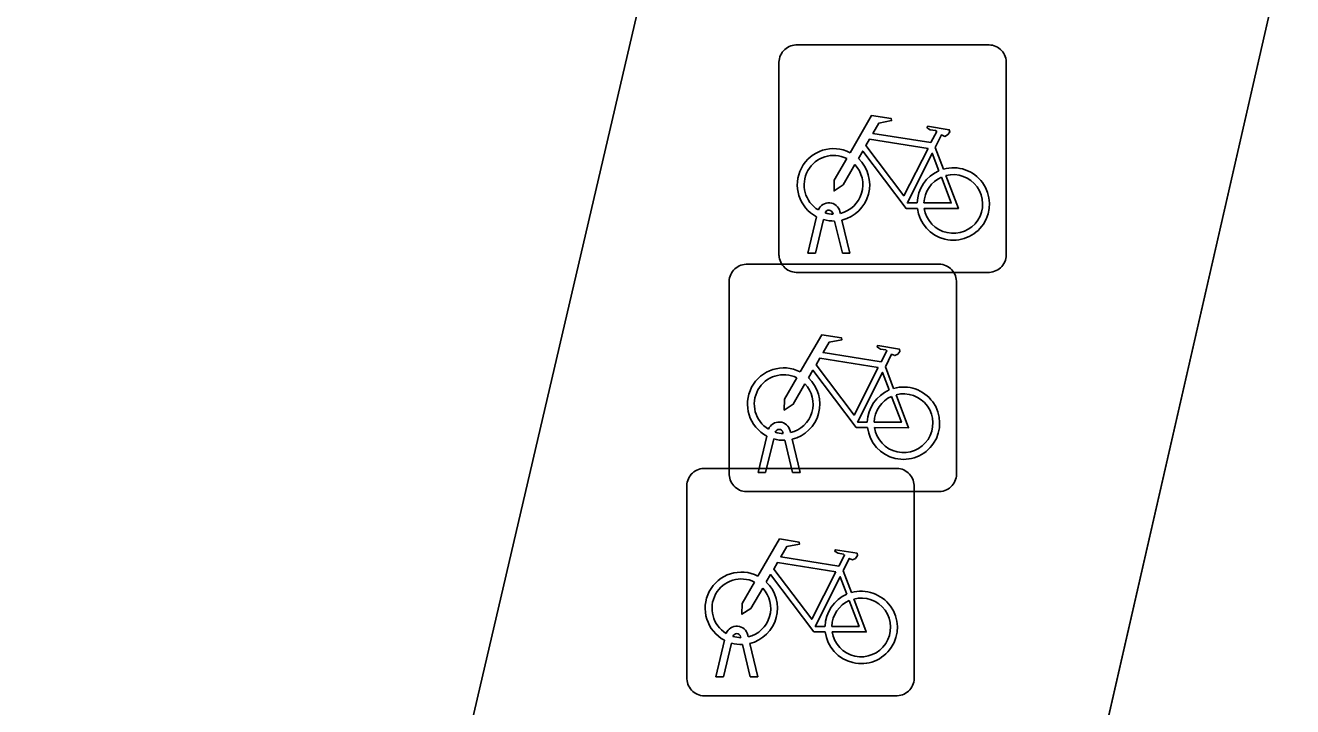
# Model space of a CAD drawing. Extents: x 161087 to 161926, y 382572 to 383873.
# Drawn here: x 161844.99 to 161850.56, y 382647.71 to 382650.7 of the extents above; entities that cross this region are included whole.
import ezdxf

# ---------------------------------------------------------------- set-up
doc = ezdxf.new("R2010")
doc.units = 0
for name, color, linetype in [('IMGEO_Berm_open', 7, 'Continuous'), ('IMGEO_Fietsenrek', 7, 'Continuous'), ('IMGEO_Fietspad_gesloten', 7, 'Continuous'), ('IMGEO_Rijbaan_lokaal_gesloten', 7, 'Continuous')]:
    doc.layers.add(name, color=color, linetype=linetype)

msp = doc.modelspace()

# ---------------------------------------------------------------- linework, layer by layer
at = {"layer": 'IMGEO_Berm_open'}
msp.add_lwpolyline([(161850.47, 382650.785), (161847.831, 382651.388), (161846.012, 382643.59), (161848.667, 382642.936), (161849.151, 382645.025)], close=True, dxfattribs=at)
at = {"layer": 'IMGEO_Fietsenrek'}
for p, q in [((161848.3809, 382650.6135), (161849.2218, 382650.6135)), ((161849.2218, 382650.6135), (161848.3809, 382650.6135)), ((161848.3065, 382649.6889), (161848.3065, 382650.5298)), ((161848.3065, 382650.5298), (161848.3065, 382649.6889)), ((161849.3055, 382650.5391), (161849.3055, 382649.6982)), ((161849.3055, 382649.6982), (161849.3055, 382650.5391)), ((161848.9932, 382650.1632), (161849.0295, 382650.068)), ((161848.4335, 382649.6983), (161848.4718, 382649.8583)), ((161848.5022, 382649.8461), (161848.4669, 382649.6983)), ((161848.5439, 382649.8699), (161848.5429, 382649.8742)), ((161848.585, 382649.6983), (161848.5511, 382649.84)), ((161848.5746, 382649.8814), (161848.5764, 382649.8735)), ((161848.5834, 382649.8443), (161848.6184, 382649.6983)), ((161848.4669, 382649.6983), (161848.4335, 382649.6983)), ((161848.6184, 382649.6983), (161848.585, 382649.6983)), ((161848.1619, 382649.6505), (161849.0028, 382649.6505)), ((161849.0028, 382649.6505), (161848.1619, 382649.6505)), ((161849.2311, 382649.6145), (161848.3902, 382649.6145)), ((161848.3902, 382649.6145), (161849.2311, 382649.6145)), ((161848.0875, 382648.7259), (161848.0875, 382649.5668)), ((161848.0875, 382649.5668), (161848.0875, 382648.7259)), ((161849.0865, 382649.5761), (161849.0865, 382648.7352)), ((161849.0865, 382648.7352), (161849.0865, 382649.5761)), ((161848.7742, 382649.2002), (161848.8105, 382649.105)), ((161848.2145, 382648.7353), (161848.2528, 382648.8953)), ((161848.2832, 382648.8831), (161848.2479, 382648.7353)), ((161848.3249, 382648.9069), (161848.3239, 382648.9112)), ((161848.3556, 382648.9184), (161848.3574, 382648.9105)), ((161848.366, 382648.7353), (161848.3321, 382648.877)), ((161848.3644, 382648.8813), (161848.3994, 382648.7353)), ((161847.9759, 382648.7535), (161848.8168, 382648.7535)), ((161848.8168, 382648.7535), (161847.9759, 382648.7535)), ((161848.2479, 382648.7353), (161848.2145, 382648.7353)), ((161848.3994, 382648.7353), (161848.366, 382648.7353)), ((161847.9015, 382647.8289), (161847.9015, 382648.6698)), ((161847.9015, 382648.6698), (161847.9015, 382647.8289)), ((161848.9005, 382648.6791), (161848.9005, 382647.8382)), ((161848.9005, 382647.8382), (161848.9005, 382648.6791)), ((161849.0121, 382648.6515), (161848.1712, 382648.6515)), ((161848.1712, 382648.6515), (161849.0121, 382648.6515)), ((161848.5882, 382648.3032), (161848.6245, 382648.208)), ((161848.0285, 382647.8383), (161848.0668, 382647.9983)), ((161848.1389, 382648.0099), (161848.1379, 382648.0142)), ((161848.1696, 382648.0214), (161848.1714, 382648.0135)), ((161848.0972, 382647.9861), (161848.0619, 382647.8383)), ((161848.18, 382647.8383), (161848.1461, 382647.98)), ((161848.1784, 382647.9843), (161848.2134, 382647.8383)), ((161848.0619, 382647.8383), (161848.0285, 382647.8383)), ((161848.2134, 382647.8383), (161848.18, 382647.8383)), ((161848.8261, 382647.7545), (161847.9852, 382647.7545)), ((161847.9852, 382647.7545), (161848.8261, 382647.7545))]:
    msp.add_line(p, q, dxfattribs=at)
for points in [[(161848.6191, 382650.1402), (161848.7138, 382650.3037), (161848.8, 382650.2899), (161848.8017, 382650.2812), (161848.7456, 382650.2703), (161848.7194, 382650.225), (161848.9746, 382650.1842)], [(161848.9746, 382650.1842), (161848.9996, 382650.233), (161848.9945, 382650.237), (161848.9713, 382650.2407), (161848.9586, 382650.2482), (161848.9576, 382650.2513), (161848.9598, 382650.2559), (161849.0546, 382650.2408), (161849.0569, 382650.2305), (161849.0475, 382650.2181), (161849.0351, 382650.2117), (161849.0206, 382650.2179), (161848.9932, 382650.1632)], [(161848.9617, 382650.159), (161848.7049, 382650.2), (161848.6882, 382650.1712), (161848.8552, 382649.9509), (161848.9617, 382650.159)], [(161848.6398, 382650.0877), (161848.5882, 382649.9985), (161848.5483, 382649.9725), (161848.5495, 382650.02), (161848.604, 382650.1142)], [(161848.9148, 382649.8955), (161848.8651, 382649.8956), (161848.6744, 382650.1473), (161848.6554, 382650.1145)], [(161849.0097, 382650.061), (161848.9804, 382650.1378), (161848.871, 382649.9197), (161848.9137, 382649.9196)], [(161848.9437, 382649.9195), (161849.0636, 382649.9193), (161849.0204, 382650.0329)], [(161849.0402, 382650.0398), (161849.0952, 382649.8952), (161848.9451, 382649.8955)], [(161848.4001, 382649.1772), (161848.4948, 382649.3407), (161848.581, 382649.3269), (161848.5827, 382649.3182), (161848.5266, 382649.3073), (161848.5004, 382649.262), (161848.7556, 382649.2212)], [(161848.7556, 382649.2212), (161848.7806, 382649.27), (161848.7755, 382649.274), (161848.7523, 382649.2777), (161848.7396, 382649.2852), (161848.7386, 382649.2883), (161848.7408, 382649.2929), (161848.8356, 382649.2778), (161848.8379, 382649.2675), (161848.8285, 382649.2551), (161848.8161, 382649.2487), (161848.8016, 382649.2549), (161848.7742, 382649.2002)], [(161848.7427, 382649.196), (161848.4859, 382649.237), (161848.4692, 382649.2082), (161848.6362, 382648.9879), (161848.7427, 382649.196)], [(161848.6958, 382648.9325), (161848.6461, 382648.9326), (161848.4554, 382649.1843), (161848.4364, 382649.1515)], [(161848.7907, 382649.098), (161848.7614, 382649.1748), (161848.652, 382648.9567), (161848.6947, 382648.9566)], [(161848.4208, 382649.1247), (161848.3692, 382649.0355), (161848.3293, 382649.0095), (161848.3305, 382649.057), (161848.385, 382649.1512)], [(161848.7247, 382648.9565), (161848.8446, 382648.9563), (161848.8014, 382649.0699)], [(161848.8212, 382649.0768), (161848.8762, 382648.9322), (161848.7261, 382648.9325)], [(161848.2141, 382648.2802), (161848.3088, 382648.4437), (161848.395, 382648.4299), (161848.3967, 382648.4212), (161848.3406, 382648.4103), (161848.3144, 382648.365), (161848.5696, 382648.3242)], [(161848.5696, 382648.3242), (161848.5946, 382648.373), (161848.5895, 382648.377), (161848.5663, 382648.3807), (161848.5536, 382648.3882), (161848.5526, 382648.3913), (161848.5548, 382648.3959), (161848.6496, 382648.3808), (161848.6519, 382648.3705), (161848.6425, 382648.3581), (161848.6301, 382648.3517), (161848.6156, 382648.3579), (161848.5882, 382648.3032)], [(161848.5567, 382648.299), (161848.2999, 382648.34), (161848.2832, 382648.3112), (161848.4502, 382648.0909), (161848.5567, 382648.299)], [(161848.5098, 382648.0355), (161848.4601, 382648.0356), (161848.2694, 382648.2873), (161848.2504, 382648.2545)], [(161848.6047, 382648.201), (161848.5754, 382648.2778), (161848.466, 382648.0597), (161848.5087, 382648.0596)], [(161848.2348, 382648.2277), (161848.1832, 382648.1385), (161848.1433, 382648.1125), (161848.1445, 382648.16), (161848.199, 382648.2542)], [(161848.5387, 382648.0595), (161848.6586, 382648.0593), (161848.6154, 382648.1729)], [(161848.6352, 382648.1798), (161848.6902, 382648.0352), (161848.5401, 382648.0355)]]:
    msp.add_lwpolyline(points, dxfattribs=at)
for centre, radius, start, end in [((161848.3842, 382650.5356), 0.0779, 92.4484, 184.2845), ((161848.3842, 382650.5356), 0.0779, 92.4484, 184.2845), ((161849.2276, 382650.5358), 0.0779, 2.4484, 94.2845), ((161849.2276, 382650.5358), 0.0779, 2.4484, 94.2845), ((161848.5461, 382649.9989), 0.159, 62.6766, 242.1369), ((161848.5461, 382649.9989), 0.129, 63.3192, 238.903), ((161848.5461, 382649.9989), 0.159, 283.5766, 46.6042), ((161848.5461, 382649.9989), 0.129, 283.6043, 43.4302), ((161849.0727, 382649.9149), 0.159, 113.3408, 178.3217), ((161849.0727, 382649.9149), 0.159, 187.0065, 105.7708), ((161849.0727, 382649.9149), 0.129, 113.923, 177.9556), ((161849.0727, 382649.9149), 0.129, 188.6715, 104.5883), ((161848.5259, 382649.8703), 0.0499, 12.8025, 158.6934), ((161848.5259, 382649.8703), 0.0174, 12.8025, 163.4502), ((161848.5461, 382649.9989), 0.159, 253.9967, 271.7867), ((161848.5461, 382649.9989), 0.129, 253.415, 269.0204), ((161848.3844, 382649.6922), 0.0779, 182.4484, 274.2845), ((161848.3844, 382649.6922), 0.0779, 182.4484, 274.2845), ((161849.2278, 382649.6924), 0.0779, 272.4484, 4.2845), ((161849.2278, 382649.6924), 0.0779, 272.4484, 4.2845), ((161848.1652, 382649.5726), 0.0779, 92.4484, 184.2845), ((161848.1652, 382649.5726), 0.0779, 92.4484, 184.2845), ((161849.0086, 382649.5728), 0.0779, 2.4484, 94.2845), ((161849.0086, 382649.5728), 0.0779, 2.4484, 94.2845), ((161848.3271, 382649.0359), 0.159, 62.6766, 242.1369), ((161848.3271, 382649.0359), 0.129, 63.3192, 238.903), ((161848.3271, 382649.0359), 0.129, 283.6043, 43.4302), ((161848.3271, 382649.0359), 0.159, 283.5766, 46.6042), ((161848.8537, 382648.9519), 0.159, 187.0065, 105.7708), ((161848.8537, 382648.9519), 0.159, 113.3408, 178.3217), ((161848.8537, 382648.9519), 0.129, 113.923, 177.9556), ((161848.8537, 382648.9519), 0.129, 188.6715, 104.5883), ((161848.3069, 382648.9073), 0.0499, 12.8025, 158.6934), ((161848.3271, 382649.0359), 0.159, 253.9967, 271.7867), ((161848.3069, 382648.9073), 0.0174, 12.8025, 163.4502), ((161848.3271, 382649.0359), 0.129, 253.415, 269.0204), ((161847.9792, 382648.6756), 0.0779, 92.4484, 184.2845), ((161847.9792, 382648.6756), 0.0779, 92.4484, 184.2845), ((161848.1654, 382648.7292), 0.0779, 182.4484, 274.2845), ((161848.1654, 382648.7292), 0.0779, 182.4484, 274.2845), ((161848.8226, 382648.6758), 0.0779, 2.4484, 94.2845), ((161848.8226, 382648.6758), 0.0779, 2.4484, 94.2845), ((161849.0088, 382648.7294), 0.0779, 272.4484, 4.2845), ((161849.0088, 382648.7294), 0.0779, 272.4484, 4.2845), ((161848.1411, 382648.1389), 0.159, 62.6766, 242.1369), ((161848.1411, 382648.1389), 0.129, 63.3192, 238.903), ((161848.1411, 382648.1389), 0.129, 283.6043, 43.4302), ((161848.1411, 382648.1389), 0.159, 283.5766, 46.6042), ((161848.6677, 382648.0549), 0.159, 187.0065, 105.7708), ((161848.6677, 382648.0549), 0.159, 113.3408, 178.3217), ((161848.6677, 382648.0549), 0.129, 113.923, 177.9556), ((161848.6677, 382648.0549), 0.129, 188.6715, 104.5883), ((161848.1209, 382648.0103), 0.0499, 12.8025, 158.6934), ((161848.1209, 382648.0103), 0.0174, 12.8025, 163.4502), ((161848.1411, 382648.1389), 0.129, 253.415, 269.0204), ((161848.1411, 382648.1389), 0.159, 253.9967, 271.7867), ((161847.9794, 382647.8322), 0.0779, 182.4484, 274.2845), ((161847.9794, 382647.8322), 0.0779, 182.4484, 274.2845), ((161848.8228, 382647.8324), 0.0779, 272.4484, 4.2845), ((161848.8228, 382647.8324), 0.0779, 272.4484, 4.2845)]:
    msp.add_arc(centre, radius, start, end, dxfattribs=at)
at = {"layer": 'IMGEO_Fietspad_gesloten'}
msp.add_lwpolyline([(161840.604, 382620.414), (161842.421, 382628.201), (161843.11, 382631.153), (161846.012, 382643.59), (161847.831, 382651.388), (161851.196, 382665.811), (161852.26, 382670.369), (161853.553, 382675.913)], dxfattribs=at)
at = {"layer": 'IMGEO_Rijbaan_lokaal_gesloten'}
msp.add_lwpolyline([(161834.0274, 382596.5066), (161842.384, 382604.352), (161854.4134, 382660.5411), (161852.794, 382660.846), (161852.16, 382658.163), (161850.47, 382650.785), (161849.151, 382645.025), (161848.667, 382642.936), (161846.443, 382633.323), (161845.811, 382630.59), (161845.134, 382627.661), (161843.561, 382620.861)], dxfattribs=at)

doc.saveas('drawing.dxf')
